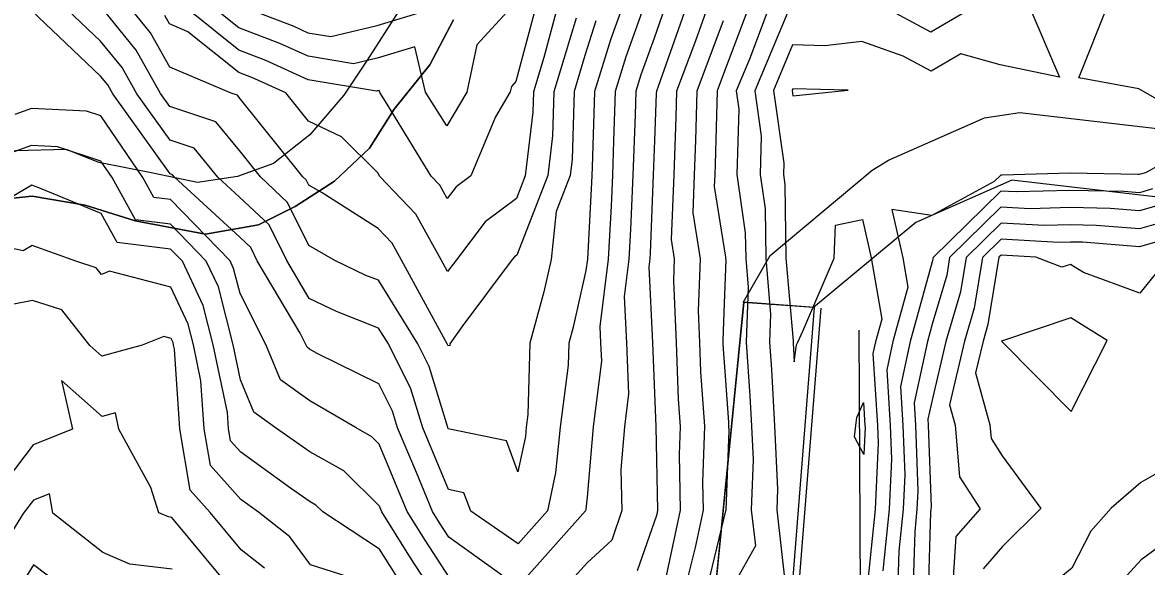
# Model space of a CAD drawing. Extents: x 42655 to 43811, y -141820 to -141156.
# Drawn here: x 43535 to 43617.7, y -141446.3 to -141406.3 of the extents above; entities that cross this region are included whole.
import ezdxf

# ---------------------------------------------------------------- set-up
doc = ezdxf.new("R2010")
doc.units = 0
for name, color, linetype in [('ZE_HICN', 7, 'Continuous'), ('ZE_LWCN', 7, 'Continuous'), ('地形', 7, 'Continuous'), ('現況道路ﾊｯﾁ', 7, 'Continuous'), ('追加____', 7, 'Continuous')]:
    doc.layers.add(name, color=color, linetype=linetype)

msp = doc.modelspace()

# ---------------------------------------------------------------- linework, layer by layer
at = {"layer": 'ZE_HICN'}
for points in [[(43574.343, -141405.212), (43573.36, -141408.874), (43572.598, -141411.383), (43572.554, -141412.889), (43571.991, -141417.549), (43571.341, -141419.217), (43569.05, -141420.941), (43566.93, -141423.735), (43566.278, -141424.603), (43565.806, -141423.741), (43563.952, -141420.38), (43561.307, -141417.599), (43561.155, -141417.351), (43558.472, -141414.685), (43556.049, -141413.548), (43554.393, -141411.47), (43551.895, -141410.331), (43550.944, -141409.97), (43547.185, -141406.968), (43545.839, -141406.396), (43545.489, -141405.769)], [(43582.262, -141405.175), (43581.461, -141407.435), (43580.485, -141410.148), (43580.113, -141411.348), (43580.061, -141413.076), (43579.898, -141417.511), (43579.732, -141421.5), (43579.613, -141423.675), (43579.27, -141426.44), (43579.433, -141429.839), (43579.59, -141433.584), (43579.294, -141436.002), (43579.016, -141439.148), (43579.095, -141442.166), (43578.344, -141444.344), (43576.556, -141445.995), (43574.407, -141448.351)], [(43589.93, -141405.138), (43588.468, -141408.993), (43587.498, -141411.313), (43587.69, -141412.663), (43587.539, -141417.475), (43588.167, -141421.758), (43588.194, -141423.635), (43588.376, -141425.741), (43588.237, -141429.797), (43588.508, -141433.737), (43588.622, -141435.958), (43588.742, -141438.435), (43588.603, -141442.121), (43588.904, -141444.757), (43586.925, -141448.291)], [(43566.385, -141447.062), (43564.622, -141444.353), (43563.305, -141442.241), (43561.25, -141437.275), (43560.71, -141436.742), (43559.57, -141436.096), (43556.147, -141434.096), (43553.998, -141432.553), (43552.921, -141429.965), (43551.021, -141426.217), (43550.553, -141424.37), (43550.29, -141423.814), (43545.9, -141419.309), (43544.678, -141419.157), (43543.875, -141417.682), (43540.783, -141413.158), (43539.729, -141412.813), (43535.692, -141412.617), (43534.462, -141413.057)], [(43619.004, -141419.588), (43617.139, -141420.13), (43614.984, -141419.954), (43612.049, -141419.895), (43609.116, -141419.982), (43606.961, -141419.853), (43603.184, -141423.563), (43602.97, -141424.865), (43601.914, -141428.454), (43601.563, -141429.734), (43600.576, -141434.248), (43600.684, -141435.901), (43600.852, -141440.706), (43600.786, -141442.063), (43600.617, -141443.722), (43600.473, -141448.227)], [(43550.814, -141448.463), (43546.011, -141442.665), (43545.753, -141442.636), (43545.055, -141442.327), (43544.474, -141440.481), (43542.12, -141436.178), (43541.876, -141434.981), (43540.888, -141435.253), (43537.907, -141432.604), (43538.711, -141436.195), (43535.809, -141437.344), (43531.962, -141442.389)], [(43622.078, -141442.27), (43617.26, -141445.782), (43616.248, -141446.92), (43615.619, -141448.155), (43614.127, -141450.503), (43612.252, -141454.334), (43613.866, -141458.51), (43613.666, -141460.49), (43614.572, -141463.291), (43615.384, -141466.644), (43616.077, -141468.203), (43617.376, -141470.205), (43618.448, -141471.501)]]:
    msp.add_lwpolyline(points, dxfattribs=at)
at = {"layer": 'ZE_LWCN'}
for points in [[(43570.26, -141446.903), (43566.371, -141444.113), (43565.683, -141443.056), (43565.169, -141442.232), (43563.988, -141439.379), (43562.608, -141436.081), (43562.24, -141434.87), (43561.229, -141432.854), (43556.682, -141430.615), (43556.129, -141430.292), (43555.951, -141430.164), (43555.862, -141429.951), (43555.45, -141429.137), (43552.293, -141423.805), (43551.81, -141422.832), (43551.001, -141422.071), (43546.21, -141417.671), (43546.051, -141417.478), (43545.891, -141417.425), (43541.67, -141411.53), (43541.308, -141410.882), (43540.769, -141410.225), (43535.685, -141405.396)], [(43579.104, -141405.19), (43578.274, -141407.496), (43577.075, -141411.362), (43576.909, -141416.93), (43576.887, -141417.526), (43576.865, -141418.061), (43576.557, -141423.69), (43576.454, -141424.52), (43575.508, -141428.687), (43575.193, -141429.859), (43575.148, -141431.481), (43574.548, -141436.025), (43574.224, -141439.402), (43573.614, -141442.192), (43571.461, -141444.611), (43567.983, -141442.219), (43567.486, -141440.851), (43566.354, -141440.619), (43564.452, -141436.073), (43563.585, -141433.225), (43561.93, -141429.922), (43561.21, -141428.763), (43558.103, -141427.533), (43556.111, -141426.571), (43554.467, -141423.795), (43553.166, -141421.174), (43550.987, -141419.123), (43549.39, -141417.656), (43547.642, -141415.532), (43545.879, -141414.95), (43543.424, -141411.522), (43542.353, -141409.604), (43540.757, -141407.657), (43538.363, -141405.383)], [(43577.169, -141406.17), (43576.379, -141408.717), (43575.573, -141411.369), (43575.429, -141416.338), (43575.285, -141417.533), (43574.253, -141420.179), (43573.892, -141423.702), (43573.348, -141426.097), (43572.334, -141429.872), (43572.19, -141435.099), (43572.066, -141436.036), (43571.999, -141436.733), (43571.436, -141439.309), (43570.609, -141437.032), (43566.333, -141436.153), (43566.295, -141436.064), (43564.931, -141431.579), (43564.095, -141429.912), (43561.193, -141425.242), (43560.274, -141424.878), (43557.996, -141423.778), (43556.092, -141422.678), (43554.522, -141419.515), (43552.532, -141417.641), (43550.971, -141415.698), (43549.233, -141413.587), (43545.868, -141412.475), (43545.179, -141411.513), (43543.399, -141408.326), (43540.975, -141405.37)], [(43575.724, -141405.983), (43574.086, -141411.376), (43573.992, -141414.614), (43573.638, -141417.541), (43571.36, -141423.381), (43571.191, -141423.509), (43571.034, -141423.716), (43567.315, -141428.664), (43566.451, -141429.9), (43566.438, -141430.063), (43566.304, -141430.024), (43566.276, -141429.934), (43566.26, -141429.901), (43566.133, -141429.696), (43562.882, -141423.755), (43562.201, -141422.521), (43561.175, -141421.442), (43557.064, -141418.818), (43556.071, -141418.245), (43555.879, -141417.856), (43555.634, -141417.626), (43550.953, -141411.798), (43550.824, -141411.642), (43550.361, -141411.489), (43545.854, -141409.572), (43544.444, -141407.047), (43543.061, -141405.361)], [(43572.753, -141405.22), (43571.3, -141410.634), (43570.973, -141410.992), (43570.887, -141411.391), (43569.809, -141413.217), (43567.978, -141417.568), (43566.908, -141418.372), (43566.253, -141419.237), (43565.702, -141418.24), (43565.076, -141417.582), (43561.838, -141412.29), (43561.296, -141411.437), (43561.258, -141411.277), (43561.127, -141411.318), (43561.044, -141411.337), (43556.035, -141410.495), (43552.921, -141409.076), (43550.936, -141408.322), (43547.203, -141405.341)], [(43570.899, -141405.229), (43568.427, -141407.938), (43567.687, -141411.406), (43566.227, -141413.878), (43564.665, -141411.421), (43563.88, -141408.072), (43561.115, -141408.92), (43559.371, -141409.331), (43556.027, -141408.769), (43553.948, -141407.822), (43550.928, -141406.674), (43549.246, -141405.331)], [(43551.692, -141405.32), (43554.974, -141406.567), (43556.018, -141407.043), (43557.699, -141407.325), (43561.104, -141406.522), (43565.232, -141405.255)], [(43580.69, -141405.182), (43579.38, -141408.822), (43578.594, -141411.355), (43578.485, -141415.003), (43578.393, -141417.518), (43578.299, -141419.78), (43578.085, -141423.683), (43577.469, -141428.642), (43577.527, -141429.848), (43577.583, -141431.177), (43576.992, -141436.013), (43576.533, -141441.192), (43576.449, -141442.071), (43576.425, -141442.178), (43571.476, -141447.739)], [(43583.823, -141405.167), (43581.755, -141411.005), (43581.628, -141411.34), (43581.624, -141411.514), (43581.497, -141414.966), (43581.403, -141417.504), (43581.165, -141423.219), (43581.141, -141423.668), (43581.07, -141424.239), (43581.339, -141429.83), (43581.597, -141435.991), (43581.71, -141442.153), (43581.628, -141442.534), (43580.225, -141446.601)], [(43585.383, -141405.16), (43584.504, -141407.643), (43583.116, -141411.333), (43583.065, -141413.243), (43582.909, -141417.497), (43582.712, -141422.231), (43582.943, -141423.659), (43582.881, -141425.277), (43583.08, -141429.822), (43583.239, -141433.983), (43583.382, -141435.983), (43583.308, -141438.044), (43583.383, -141442.145), (43582.2, -141447.65)], [(43588.43, -141405.145), (43586.562, -141410.069), (43586.092, -141411.319), (43585.948, -141416.701), (43585.92, -141417.483), (43585.883, -141418.352), (43586.623, -141422.917), (43586.713, -141423.535), (43586.715, -141423.642), (43586.725, -141423.761), (43586.639, -141426.283), (43586.51, -141429.63), (43586.518, -141429.805), (43586.524, -141429.965), (43586.666, -141431.948), (43586.923, -141435.676), (43586.937, -141435.966), (43586.953, -141436.289), (43586.733, -141442.13), (43586.736, -141442.156), (43586.714, -141442.194), (43585.228, -141448.299)], [(43591.263, -141405.575), (43588.866, -141411.306), (43589.341, -141414.644), (43589.252, -141417.467), (43589.621, -141419.98), (43589.673, -141423.628), (43590.027, -141427.721), (43589.956, -141429.789), (43590.094, -141431.797), (43590.307, -141435.95), (43590.532, -141440.582), (43590.474, -141442.112), (43591.072, -141447.358)], [(43609.005, -141405.048), (43611.257, -141410.296), (43606.911, -141409.392), (43604, -141408.593), (43601.825, -141409.869), (43599.768, -141408.768), (43596.727, -141407.68), (43594.02, -141408.001), (43591.64, -141407.937), (43590.233, -141411.3), (43590.992, -141416.624), (43590.965, -141417.459), (43591.074, -141418.202), (43591.152, -141423.621), (43591.677, -141429.701), (43591.675, -141429.781), (43591.68, -141429.858), (43591.75, -141431.23), (43591.921, -141429.994), (43592.015, -141429.779), (43592.396, -141428.982), (43594.689, -141423.604), (43594.8, -141421.192), (43596.789, -141420.774), (43597.427, -141423.591), (43598.192, -141428.092), (43597.737, -141429.752), (43597.548, -141430.616), (43597.893, -141435.914), (43597.939, -141437.212), (43597.702, -141442.077), (43597.095, -141448.029)], [(43605.112, -141405.066), (43601.812, -141407.002), (43598.252, -141405.099)], [(43620.549, -141413.148), (43617.096, -141411.172), (43612.687, -141410.366), (43614.823, -141405.02)], [(43586.543, -141406.168), (43584.604, -141411.326), (43584.507, -141414.972), (43584.414, -141417.49), (43584.297, -141420.292), (43584.842, -141423.65), (43584.696, -141427.454), (43584.799, -141429.813), (43584.882, -141431.974), (43585.167, -141435.974), (43585.02, -141440.097), (43585.057, -141442.138), (43584.468, -141444.876), (43583.633, -141448.307)], [(43591.658, -141411.69), (43595.726, -141411.273), (43591.655, -141411.164), (43591.601, -141411.293), (43591.658, -141411.69)], [(43565.347, -141448.394), (43563.562, -141445.65), (43561.441, -141442.25), (43561.272, -141441.839), (43558.653, -141439.257), (43556.164, -141437.846), (43553.691, -141436.124), (43552.045, -141434.942), (43551.051, -141432.553), (43550.514, -141429.976), (43549.439, -141425.732), (43548.536, -141423.823), (43545.909, -141421.126), (43543.329, -141420.807), (43541.634, -141417.693), (43540.798, -141416.471), (43537.595, -141415.424), (43535.705, -141415.332), (43531.319, -141416.899)], [(43622.201, -141414.789), (43617.592, -141417.332), (43617.215, -141417.442), (43617.126, -141417.468), (43617.023, -141417.459), (43612.037, -141417.359), (43607.052, -141417.507), (43606.95, -141417.5), (43606.458, -141417.984), (43601.876, -141420.472), (43598.934, -141420.024), (43599.74, -141423.58), (43600.108, -141425.749), (43599.012, -141429.746), (43598.558, -141431.827), (43598.823, -141435.909), (43598.91, -141438.376), (43598.73, -141442.073), (43598.269, -141446.593)], [(43562.501, -141446.947), (43561.287, -141444.999), (43557.102, -141442.27), (43556.597, -141441.771), (43556.182, -141441.536), (43554.723, -141440.521), (43551.076, -141437.877), (43550.326, -141437.043), (43550.172, -141436.14), (43550.095, -141434.969), (43549.056, -141429.983), (43548.324, -141427.095), (43546.781, -141423.831), (43545.917, -141422.944), (43541.98, -141422.457), (43540.817, -141420.32), (43536.349, -141418.48), (43535.719, -141418.253), (43532.575, -141420.08)], [(43618.109, -141418.515), (43617.132, -141418.799), (43616.003, -141418.707), (43612.043, -141418.627), (43608.084, -141418.744), (43606.955, -141418.677), (43601.975, -141423.569), (43601.961, -141423.654), (43601.892, -141423.889), (43600.287, -141429.74), (43599.567, -141433.037), (43599.754, -141435.905), (43599.881, -141439.541), (43599.758, -141442.068), (43599.443, -141445.158), (43599.345, -141448.232)], [(43619.899, -141420.661), (43617.145, -141421.461), (43613.964, -141421.201), (43612.055, -141421.163), (43610.148, -141421.219), (43606.967, -141421.029), (43604.392, -141423.558), (43603.98, -141426.076), (43602.904, -141429.727), (43601.939, -141433.84), (43601.586, -141435.459), (43601.614, -141435.896), (43601.823, -141441.871), (43601.814, -141442.058), (43601.79, -141442.287), (43601.601, -141448.222)], [(43560.587, -141447.555), (43556.204, -141446.156), (43554.686, -141444.108), (43552.381, -141442.292), (43551.093, -141441.359), (43548.843, -141438.857), (43548.381, -141436.149), (43548.149, -141432.635), (43547.598, -141429.99), (43547.21, -141428.458), (43545.931, -141425.751), (43541.433, -141424.579), (43540.838, -141424.812), (43540.454, -141424.323), (43539.016, -141423.868), (43535.74, -141422.686), (43535.071, -141423.075), (43530.649, -141422.115)], [(43620.793, -141421.734), (43617.151, -141422.792), (43612.944, -141422.449), (43612.061, -141422.431), (43611.179, -141422.457), (43606.972, -141422.205), (43605.601, -141423.552), (43604.989, -141427.287), (43604.272, -141429.721), (43603.175, -141434.395), (43603.585, -141435.887), (43603.919, -141439.684), (43605.425, -141442.041), (43603.651, -141444.064), (43603.381, -141448.213)], [(43619.349, -141423.487), (43617.167, -141426.179), (43613.022, -141424.667), (43612.069, -141424.071), (43611.445, -141424.281), (43609.523, -141423.533), (43606.978, -141423.381), (43606.809, -141423.546), (43605.998, -141428.497), (43605.64, -141429.714), (43605.091, -141432.051), (43606.142, -141435.875), (43606.228, -141436.859), (43607.048, -141438.141), (43609.893, -141442.02), (43607.079, -141444.813), (43605.642, -141446.452)], [(43552.813, -141446.399), (43551.11, -141445.058), (43548.832, -141442.309), (43547.359, -141440.672), (43546.589, -141436.157), (43546.204, -141430.301), (43546.14, -141429.997), (43546.096, -141429.82), (43545.948, -141429.509), (43545.431, -141429.374), (43543.817, -141430.008), (43540.867, -141430.82), (43539.974, -141430.026), (43537.925, -141427.417), (43535.759, -141426.731), (43532.989, -141427.254)], [(43612.12, -141434.88), (43614.764, -141429.671), (43612.088, -141427.996), (43607.008, -141429.708), (43612.12, -141434.88)], [(43596.182, -141436.749), (43596.29, -141435.922), (43596.371, -141435.332), (43596.853, -141434.224), (43596.963, -141435.918), (43596.968, -141436.047), (43596.871, -141438.037), (43596.182, -141436.749)], [(43619.634, -141438.726), (43617.233, -141440.092), (43615.062, -141441.995), (43613.555, -141443.689), (43612.175, -141446.399), (43609.958, -141448.182), (43610.786, -141449.881), (43608.942, -141454.35), (43610.119, -141457.95), (43611.265, -141460.501), (43611.495, -141461.41), (43612.263, -141464.947), (43612.677, -141466.657), (43614.321, -141470.351), (43615.913, -141472.804), (43617.407, -141476.559), (43618.068, -141478.957)], [(43546.029, -141446.469), (43542.911, -141446.111), (43540.935, -141445.238), (43537.27, -141442.364), (43537.012, -141440.929), (43535.828, -141441.398), (43535.084, -141442.374), (43533.223, -141445.368)], [(43538.954, -141448.519), (43535.851, -141446.148), (43535.006, -141447.507)]]:
    msp.add_lwpolyline(points, dxfattribs=at)
at = {"layer": '地形'}
for points in [[(43562.704, -141405.423), (43560.36, -141409.057), (43558.663, -141411.642), (43556.158, -141414.549), (43553.491, -141416.649), (43550.844, -141417.603), (43547.897, -141418.057), (43544.61, -141417.377), (43540.643, -141416.584), (43538.263, -141415.621), (43534.522, -141415.735), (43531.745, -141415.848), (43527.155, -141416.868), (43524.264, -141418.113), (43521.544, -141419.699), (43518.71, -141421.512), (43517.52, -141422.531), (43516.217, -141422.758), (43505.807, -141406.141)], [(43566.71, -141406.094), (43564.964, -141409.41), (43562.344, -141412.667), (43560.54, -141415.518), (43557.978, -141417.961), (43555.067, -141419.823), (43552.39, -141421.161), (43548.489, -141421.859), (43543.308, -141420.87), (43539.641, -141419.706), (43535.741, -141419.067), (43531.494, -141419.497)]]:
    msp.add_lwpolyline(points, dxfattribs=at)
at = {"layer": '現況道路ﾊｯﾁ'}
for points in [[(43562.704, -141405.423), (43560.36, -141409.057), (43558.663, -141411.642), (43556.158, -141414.549), (43553.491, -141416.649), (43550.844, -141417.603), (43547.897, -141418.057), (43544.61, -141417.377), (43540.643, -141416.584), (43538.263, -141415.621), (43534.522, -141415.735)], [(43531.494, -141419.497), (43535.741, -141419.067), (43539.641, -141419.706), (43543.308, -141420.87), (43548.489, -141421.859), (43552.39, -141421.161), (43555.067, -141419.823), (43557.978, -141417.961), (43560.54, -141415.518), (43562.344, -141412.667), (43564.964, -141409.41), (43566.71, -141406.094)], [(43652.661, -141422.116), (43652.661, -141422.116), (43626.468, -141420.051), (43607.763, -141417.876), (43600.702, -141420.985), (43593.184, -141427.251), (43588.008, -141426.87), (43589.982, -141423.41), (43597.502, -141417.142), (43598.687, -141416.408), (43605.748, -141413.3), (43608.34, -141412.909), (43626.853, -141415.066), (43652.229, -141417.135), (43660.304, -141416.776), (43668.378, -141417.098), (43668.378, -141417.098)], [(43593.244, -141427.239), (43593.244, -141427.239), (43588.068, -141426.858), (43585.382, -141453.733), (43585.382, -141453.733)], [(43591.084, -141454.511), (43593.244, -141427.239)]]:
    msp.add_lwpolyline(points, dxfattribs=at)
at = {"layer": '追加____'}
for p, q in [((43585.369, -141453.841), (43588.068, -141426.858)), ((43596.508, -141428.903), (43596.628, -141451.495))]:
    msp.add_line(p, q, dxfattribs=at)
for points in [[(43591.084, -141454.511), (43593.244, -141427.239)], [(43591.568, -141454.636), (43593.74, -141427.299)]]:
    msp.add_lwpolyline(points, dxfattribs=at)

doc.saveas('drawing.dxf')
